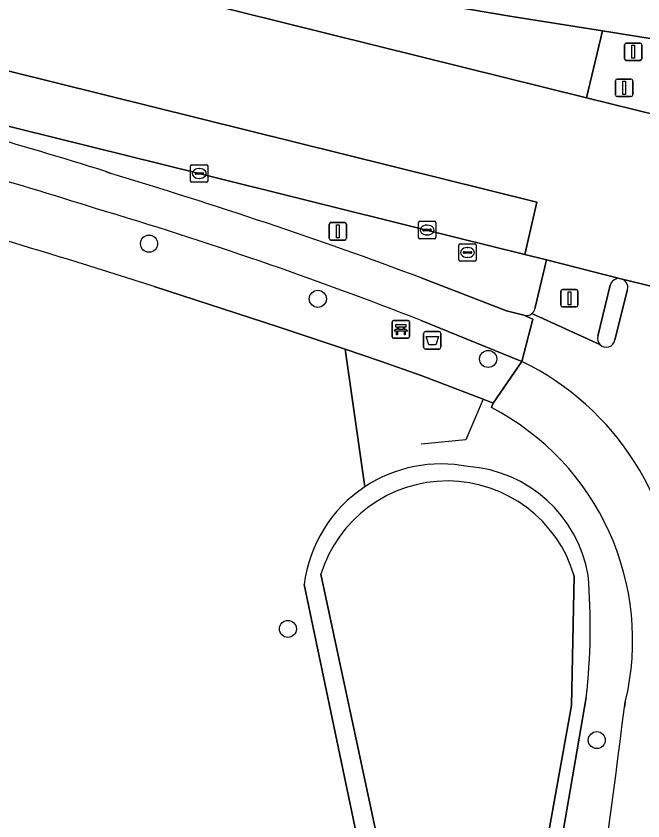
# Model space of a CAD drawing. Extents: x 162073 to 163043, y 381818 to 382561.
# Drawn here: x 162976.76 to 163012.72, y 382434.83 to 382480.98 of the extents above; entities that cross this region are included whole.
import ezdxf

# ---------------------------------------------------------------- set-up
doc = ezdxf.new("R2010")
doc.units = 0
for name, color, linetype in [('IMGEO_Afvalbak', 7, 'Continuous'), ('IMGEO_Bank', 7, 'Continuous'), ('IMGEO_Berm_groen', 7, 'Continuous'), ('IMGEO_Boom', 7, 'Continuous'), ('IMGEO_Fietspad_gesloten', 7, 'Continuous'), ('IMGEO_Fietspad_open', 7, 'Continuous'), ('IMGEO_Hek', 7, 'Continuous'), ('IMGEO_Kolk', 7, 'Continuous'), ('IMGEO_Loofbos', 7, 'Continuous'), ('IMGEO_Oever', 7, 'Continuous'), ('IMGEO_OVBaan_gesloten', 7, 'Continuous'), ('IMGEO_Rijbaan_lokaal_gesloten', 7, 'Continuous'), ('IMGEO_Rioolput', 7, 'Continuous'), ('IMGEO_Verkeersbordpaal', 7, 'Continuous'), ('IMGEO_Verkeerseiland_open', 7, 'Continuous'), ('IMGEO_Verkeersregelinstallatiepaal', 7, 'Continuous'), ('IMGEO_Voetpad_open', 7, 'Continuous'), ('IMGEO_Waterloop', 7, 'Continuous')]:
    doc.layers.add(name, color=color, linetype=linetype)

msp = doc.modelspace()

# ---------------------------------------------------------------- linework, layer by layer
at = {"layer": 'IMGEO_Afvalbak'}
for p, q in [((163000.239, 382462.891), (163001.029, 382462.891)), ((163001.029, 382462.891), (163000.239, 382462.891)), ((163000.139, 382461.991), (163000.139, 382462.791)), ((163000.139, 382462.791), (163000.139, 382461.991)), ((163001.129, 382462.791), (163001.129, 382461.991)), ((163001.129, 382461.991), (163001.129, 382462.791)), ((163001.029, 382461.891), (163000.239, 382461.891)), ((163000.239, 382461.891), (163001.029, 382461.891))]:
    msp.add_line(p, q, dxfattribs=at)
msp.add_lwpolyline([(163000.282, 382462.605), (163000.986, 382462.605), (163000.837, 382462.135), (163000.431, 382462.135), (163000.282, 382462.605)], dxfattribs=at)
for centre, start, end in [((163000.239, 382462.791), 90, 180), ((163000.239, 382462.791), 90, 180), ((163001.029, 382462.791), 0, 90), ((163001.029, 382462.791), 360, 90), ((163000.239, 382461.991), 180, 270), ((163000.239, 382461.991), 180, 270), ((163001.029, 382461.991), 270, 0), ((163001.029, 382461.991), 270, 0)]:
    msp.add_arc(centre, 0.1, start, end, dxfattribs=at)
at = {"layer": 'IMGEO_Bank'}
for p, q in [((162998.336, 382462.596), (162998.336, 382463.437)), ((162998.336, 382463.437), (162998.336, 382462.596)), ((162998.411, 382463.521), (162999.252, 382463.521)), ((162999.252, 382463.521), (162998.411, 382463.521)), ((162999.336, 382463.446), (162999.336, 382462.605)), ((162999.336, 382462.605), (162999.336, 382463.446)), ((162999.033, 382462.919), (162998.64, 382462.919)), ((162998.645, 382463.027), (162998.645, 382463.133)), ((162998.689, 382463.133), (162998.689, 382463.027)), ((162998.977, 382463.139), (162998.695, 382463.139)), ((162998.695, 382463.021), (162998.977, 382463.021)), ((162998.983, 382463.027), (162998.983, 382463.133)), ((162999.027, 382463.133), (162999.027, 382463.027)), ((162999.261, 382462.521), (162998.42, 382462.521)), ((162998.42, 382462.521), (162999.261, 382462.521))]:
    msp.add_line(p, q, dxfattribs=at)
for points in [[(162998.639, 382463.139), (162998.553, 382463.139), (162998.553, 382463.3), (162999.116, 382463.3), (162999.116, 382463.139), (162999.033, 382463.139)], [(162998.583, 382462.919), (162998.441, 382462.919), (162998.553, 382463.021), (162998.639, 382463.021)], [(162998.633, 382462.912), (162998.633, 382462.705), (162998.59, 382462.705), (162998.59, 382462.912)], [(162999.033, 382463.021), (162999.116, 382463.021), (162999.228, 382462.919), (162999.089, 382462.919)], [(162999.083, 382462.912), (162999.083, 382462.705), (162999.039, 382462.705), (162999.039, 382462.912)]]:
    msp.add_lwpolyline(points, dxfattribs=at)
for centre, radius, start, end in [((162998.414, 382463.443), 0.0779, 92.4484, 184.2845), ((162998.414, 382463.443), 0.0779, 92.4484, 184.2845), ((162999.258, 382463.443), 0.0779, 2.4484, 94.2845), ((162999.258, 382463.443), 0.0779, 2.4484, 94.2845), ((162998.583, 382462.912), 0.00671, 2.8957, 87.1043), ((162998.64, 382462.912), 0.00671, 92.8957, 177.1043), ((162998.638, 382463.132), 0.00671, 2.8957, 87.1043), ((162998.638, 382463.028), 0.00671, 272.8957, 357.1043), ((162998.695, 382463.132), 0.00671, 92.8957, 177.1043), ((162998.695, 382463.028), 0.00671, 182.8957, 267.1043), ((162998.977, 382463.132), 0.00671, 2.8957, 87.1043), ((162998.977, 382463.028), 0.00671, 272.8957, 357.1043), ((162999.034, 382463.132), 0.00671, 92.8957, 177.1043), ((162999.034, 382463.028), 0.00671, 182.8957, 267.1043), ((162999.032, 382462.912), 0.00671, 2.8957, 87.1043), ((162999.089, 382462.912), 0.00671, 92.8957, 177.1043), ((162998.414, 382462.599), 0.0779, 182.4484, 274.2845), ((162998.414, 382462.599), 0.0779, 182.4484, 274.2845), ((162999.258, 382462.599), 0.0779, 272.4484, 4.2845), ((162999.258, 382462.599), 0.0779, 272.4484, 4.2845)]:
    msp.add_arc(centre, radius, start, end, dxfattribs=at)
at = {"layer": 'IMGEO_Berm_groen'}
for points in [[(163006.518, 382464.195), (163007.182, 382467.002), (163005.936, 382467.312), (163000, 382468.787), (162987.266, 382471.958), (162966.405, 382477.118), (162946.54, 382482.039), (162927.634, 382486.713), (162907.764, 382491.663)], [(162981.915, 382472.077), (162982.131, 382471.967)], [(163000, 382465.971), (163004.896, 382464.085), (163005.888, 382463.826)], [(163004.023, 382458.539), (163004.134, 382458.792), (163003.552, 382459.014), (163000, 382460.367), (162997.617, 382461.22), (162995.635, 382461.88), (162996.769, 382453.994)], [(163009.463, 382441.916), (163003.169, 382405.357), (162992.284, 382357.026), (162984.389, 382328.919), (162975.788, 382304.752), (162968.808, 382286.538), (162960.761, 382268.931), (162951.471, 382250), (162946.499, 382240.293), (162935.836, 382222.613), (162931.089, 382215.57), (162929.737, 382213.563), (162926.945, 382208.831), (162905.804, 382178.355)], [(163011.659, 382441.356), (163011.708, 382441.64)]]:
    msp.add_lwpolyline(points, dxfattribs=at)
msp.add_lwpolyline([(163010.409, 382480.138), (163005.198, 382480.957), (163000, 382481.83), (162997.759, 382482.207), (162990.403, 382483.512), (162976.762, 382486.297), (162976.344, 382484.526), (163000, 382478.654), (163009.474, 382476.303)], close=True, dxfattribs=at)
for centre, radius, start, end in [((162847.112, 382034.16), 458.196, 72.89019, 74.8443), ((162903.584, 382208.261), 275.155, 69.48789, 73.41342), ((163006.026, 382464.312), 0.506, 254.1521, 309.9867), ((163006.028, 382464.312), 0.504, 309.9046, 346.6203), ((162997.071, 382445.181), 15.059, 346.4019, 62.5065), ((163001.124, 382447.4), 7.903, 78.6542, 123.4431), ((163002.192, 382447.682), 7.482, 9.4765, 86.2714), ((162975.313, 382445.948), 34.387, 353.2668, 4.9485), ((162540.532, 382499.662), 474.721, 349.12836, 352.94504)]:
    msp.add_arc(centre, radius, start, end, dxfattribs=at)
at = {"layer": 'IMGEO_Boom'}
for centre in [(162984.387, 382467.933), (162994.07, 382464.77), (163003.841, 382461.321), (162992.353, 382445.843), (163010.071, 382439.467)]:
    msp.add_circle(centre, 0.489, dxfattribs=at)
at = {"layer": 'IMGEO_Fietspad_gesloten'}
for points in [[(162982.131, 382471.967), (162981.915, 382472.077)], [(163000, 382463.524), (163005.763, 382461.183), (163006.399, 382463.605), (163005.888, 382463.826), (163004.896, 382464.085), (163000, 382465.971)]]:
    msp.add_lwpolyline(points, dxfattribs=at)
for centre, radius, start, end in [((162847.112, 382034.16), 458.196, 72.89019, 74.8443), ((162880.971, 382150.817), 334.543, 72.53418, 75.23914), ((162903.584, 382208.261), 275.155, 69.48789, 73.41342), ((162912.98, 382241.065), 238.874, 68.63585, 73.36074)]:
    msp.add_arc(centre, radius, start, end, dxfattribs=at)
at = {"layer": 'IMGEO_Fietspad_open'}
for points in [[(163014.758, 382465.117), (163011.46, 382465.922)], [(163011.843, 382465.314), (163011.113, 382462.41)], [(163005.888, 382463.826), (163006.399, 382463.605), (163005.763, 382461.183)], [(163010.247, 382462.152), (163006.351, 382463.925)]]:
    msp.add_lwpolyline(points, dxfattribs=at)
for centre, radius, start, end in [((163011.335, 382465.419), 0.518, 348.3377, 76.0788), ((163006.026, 382464.312), 0.506, 254.1521, 309.9867), ((163010.615, 382462.499), 0.506, 223.3002, 349.8797), ((162998.839, 382446.885), 15.886, 0.5826, 64.1598)]:
    msp.add_arc(centre, radius, start, end, dxfattribs=at)
at = {"layer": 'IMGEO_Hek'}
msp.add_lwpolyline([(163000, 382460.367), (163003.552, 382459.014), (163002.565, 382456.693), (163000, 382456.428)], dxfattribs=at)
at = {"layer": 'IMGEO_Kolk'}
for p, q in [((162986.769, 382471.531), (162986.769, 382472.383)), ((162986.844, 382472.457), (162987.696, 382472.457)), ((162987.257, 382472.237), (162987.282, 382472.237)), ((162987.77, 382472.383), (162987.77, 382471.531)), ((162987.028, 382471.951), (162987.028, 382471.963)), ((162987.466, 382471.914), (162987.068, 382471.914)), ((162987.071, 382472), (162987.469, 382472)), ((162987.28, 382471.677), (162987.255, 382471.677)), ((162987.512, 382471.963), (162987.512, 382471.951)), ((162987.696, 382471.457), (162986.844, 382471.457)), ((162999.838, 382468.288), (162999.838, 382469.14)), ((162999.913, 382469.214), (163000.765, 382469.214)), ((163000.326, 382468.994), (163000.351, 382468.994)), ((163000.839, 382469.14), (163000.839, 382468.288)), ((163000.097, 382468.708), (163000.097, 382468.72)), ((163000.535, 382468.671), (163000.137, 382468.671)), ((163000.14, 382468.757), (163000.538, 382468.757)), ((163000.349, 382468.434), (163000.324, 382468.434)), ((163000.581, 382468.72), (163000.581, 382468.708)), ((163000.765, 382468.214), (162999.913, 382468.214))]:
    msp.add_line(p, q, dxfattribs=at)
for points in [[(162986.769, 382471.531), (162986.769, 382472.383)], [(162986.844, 382472.457), (162987.696, 382472.457)], [(162987.77, 382472.383), (162987.77, 382471.531)], [(162987.696, 382471.457), (162986.844, 382471.457)], [(162999.838, 382468.288), (162999.838, 382469.14)], [(162999.913, 382469.214), (163000.765, 382469.214)], [(163000.839, 382469.14), (163000.839, 382468.288)], [(163000.765, 382468.214), (162999.913, 382468.214)]]:
    msp.add_lwpolyline(points, dxfattribs=at)
for centre, radius, start, end in [((162986.846, 382472.381), 0.0765, 91.552, 178.448), ((162986.846, 382472.381), 0.0765, 91.552, 178.448), ((162987.694, 382472.381), 0.0765, 1.552, 88.448), ((162987.694, 382472.381), 0.0765, 1.552, 88.448), ((162987.068, 382471.96), 0.0403, 85.8775, 175.7526), ((162987.065, 382471.95), 0.0366, 178.938, 274.7102), ((162987.469, 382471.957), 0.043, 264.8664, 352.4533), ((162987.473, 382471.962), 0.0386, 1.7309, 96.639), ((162986.846, 382471.533), 0.0765, 181.552, 268.448), ((162986.846, 382471.533), 0.0765, 181.552, 268.448), ((162987.694, 382471.533), 0.0765, 271.552, 358.448), ((162987.694, 382471.533), 0.0765, 271.552, 358.448), ((162999.915, 382469.138), 0.0765, 91.552, 178.448), ((162999.915, 382469.138), 0.0765, 91.552, 178.448), ((163000.763, 382469.138), 0.0765, 1.552, 88.448), ((163000.763, 382469.138), 0.0765, 1.552, 88.448), ((163000.137, 382468.717), 0.0403, 85.8775, 175.7526), ((163000.134, 382468.707), 0.0366, 178.938, 274.7102), ((163000.538, 382468.714), 0.043, 264.8664, 352.4533), ((163000.542, 382468.719), 0.0386, 1.7309, 96.639), ((162999.915, 382468.29), 0.0765, 181.552, 268.448), ((162999.915, 382468.29), 0.0765, 181.552, 268.448), ((163000.763, 382468.29), 0.0765, 271.552, 358.448), ((163000.763, 382468.29), 0.0765, 271.552, 358.448)]:
    msp.add_arc(centre, radius, start, end, dxfattribs=at)
for centre, major_axis, ratio, start_param, end_param in [((162987.256, 382471.957), (-0.387, 0.002), 0.722429, 4.712389, 7.853982), ((162987.281, 382471.957), (-0.39, 0.002), 0.717154, 1.570796, 4.712389), ((163000.325, 382468.714), (-0.387, 0.002), 0.722429, 4.712389, 7.853982), ((163000.35, 382468.714), (-0.39, 0.002), 0.717154, 1.570796, 4.712389)]:
    msp.add_ellipse(centre, major_axis=major_axis, ratio=ratio, start_param=start_param, end_param=end_param, dxfattribs=at)
at = {"layer": 'IMGEO_Loofbos'}
for points in [[(162996.769, 382453.994), (162995.635, 382461.88), (162991.798, 382463.159), (162984.691, 382465.476)], [(162998.39, 382424.014), (162993.286, 382448.387)]]:
    msp.add_lwpolyline(points, dxfattribs=at)
for centre, radius, start, end in [((162867.021, 382099.621), 384.313, 72.17069, 74.89822), ((163001.124, 382447.403), 7.9, 123.4576, 172.8463)]:
    msp.add_arc(centre, radius, start, end, dxfattribs=at)
at = {"layer": 'IMGEO_Oever'}
for points in [[(162892.722, 382168.464), (162918.54, 382203.454), (162931.618, 382221.798), (162955.992, 382266.044), (162969.325, 382297.636), (162974.421, 382310.46), (162988.433, 382357.849), (162995.227, 382387.912), (163000.068, 382413.008), (163000.875, 382419.675), (163000.196, 382423.666), (162998.667, 382428.337), (162994.251, 382448.974)], [(163008.773, 382448.889), (163008.614, 382441.447), (163001.225, 382400.343), (162989.378, 382348.581), (162985.811, 382335.46), (162984.75, 382331.723), (162975.992, 382306.224), (162975.365, 382304.579), (162961.799, 382271.914), (162959.187, 382266.607), (162950.695, 382249.292), (162938.115, 382226.798), (162934.76, 382221.447), (162923.062, 382203.846), (162910.026, 382185.333)], [(162993.286, 382448.387), (162998.39, 382424.014)], [(162827.052, 382100.158), (162834.001, 382104.842), (162837.2, 382107.28), (162849.38, 382117.57), (162857.282, 382124.933), (162872.251, 382139.718), (162883.668, 382152.294), (162899.535, 382170.594), (162905.804, 382178.355), (162926.945, 382208.831), (162929.737, 382213.563), (162931.089, 382215.57), (162935.836, 382222.613), (162946.499, 382240.293), (162951.471, 382250), (162960.761, 382268.931), (162968.808, 382286.538), (162975.788, 382304.752), (162984.389, 382328.919), (162992.284, 382357.026), (163003.169, 382405.357), (163009.463, 382441.916)]]:
    msp.add_lwpolyline(points, dxfattribs=at)
for centre, radius, start, end in [((163001.124, 382447.4), 7.903, 78.6542, 123.4431), ((163002.192, 382447.682), 7.482, 9.4765, 86.2714), ((163001.499, 382446.741), 7.584, 16.4528, 162.8765), ((163001.124, 382447.403), 7.9, 123.4576, 172.8463), ((162975.313, 382445.948), 34.387, 353.2668, 4.9485)]:
    msp.add_arc(centre, radius, start, end, dxfattribs=at)
at = {"layer": 'IMGEO_OVBaan_gesloten'}
msp.add_lwpolyline([(162907.764, 382491.663), (162927.634, 382486.713), (162946.54, 382482.039), (162966.405, 382477.118), (162987.266, 382471.958), (163000, 382468.787), (163005.936, 382467.312), (163006.626, 382470.32), (162915.42, 382492.961), (162901.643, 382496.451), (162894.571, 382498.563), (162879.507, 382503.523), (162870.874, 382506.646), (162850.851, 382511.79), (162790.552, 382526.577), (162767.039, 382532.455), (162755.489, 382534.694), (162742.24, 382536.416), (162726.212, 382537.278), (162711.379, 382536.956), (162698.199, 382535.67)], dxfattribs=at)
at = {"layer": 'IMGEO_Rijbaan_lokaal_gesloten'}
for points in [[(162850.851, 382511.79), (162870.874, 382506.646), (162879.507, 382503.523), (162894.571, 382498.563), (162901.643, 382496.451), (162915.42, 382492.961), (163006.626, 382470.32), (163005.936, 382467.312), (163007.182, 382467.002), (163011.46, 382465.922), (163014.758, 382465.117), (163017.082, 382474.313), (163016.963, 382474.341), (163013.807, 382475.23), (163013.671, 382475.264), (163009.474, 382476.303), (163000, 382478.654), (162976.344, 382484.526)], [(162976.762, 382486.297), (162990.403, 382483.512), (162997.759, 382482.207), (163000, 382481.83), (163005.198, 382480.957), (163010.409, 382480.138), (163014.686, 382479.455), (163014.792, 382479.438)]]:
    msp.add_lwpolyline(points, dxfattribs=at)
at = {"layer": 'IMGEO_Rioolput'}
for p, q in [((163002.231, 382467.927), (163003.083, 382467.927)), ((163002.156, 382467.001), (163002.156, 382467.853)), ((163002.458, 382467.47), (163002.856, 382467.47)), ((163002.644, 382467.707), (163002.669, 382467.707)), ((163003.157, 382467.853), (163003.157, 382467.001)), ((163002.415, 382467.421), (163002.415, 382467.433)), ((163002.853, 382467.384), (163002.455, 382467.384)), ((163002.667, 382467.147), (163002.642, 382467.147)), ((163002.899, 382467.433), (163002.899, 382467.421)), ((163003.083, 382466.927), (163002.231, 382466.927))]:
    msp.add_line(p, q, dxfattribs=at)
for points in [[(163002.231, 382467.927), (163003.083, 382467.927)], [(163002.156, 382467.001), (163002.156, 382467.853)], [(163003.157, 382467.853), (163003.157, 382467.001)], [(163003.083, 382466.927), (163002.231, 382466.927)]]:
    msp.add_lwpolyline(points, dxfattribs=at)
for centre, radius, start, end in [((163002.233, 382467.851), 0.0765, 91.552, 178.448), ((163002.233, 382467.851), 0.0765, 91.552, 178.448), ((163003.081, 382467.851), 0.0765, 1.552, 88.448), ((163003.081, 382467.851), 0.0765, 1.552, 88.448), ((163002.455, 382467.43), 0.0403, 85.8775, 175.7526), ((163002.86, 382467.432), 0.0386, 1.7309, 96.639), ((163002.233, 382467.003), 0.0765, 181.552, 268.448), ((163002.233, 382467.003), 0.0765, 181.552, 268.448), ((163002.452, 382467.42), 0.0366, 178.938, 274.7102), ((163002.856, 382467.427), 0.043, 264.8664, 352.4533), ((163003.081, 382467.003), 0.0765, 271.552, 358.448), ((163003.081, 382467.003), 0.0765, 271.552, 358.448)]:
    msp.add_arc(centre, radius, start, end, dxfattribs=at)
for centre, major_axis, ratio, start_param, end_param in [((163002.643, 382467.427), (-0.387, 0.002), 0.722429, 4.712389, 7.853982), ((163002.668, 382467.427), (-0.39, 0.002), 0.717154, 1.570796, 4.712389)]:
    msp.add_ellipse(centre, major_axis=major_axis, ratio=ratio, start_param=start_param, end_param=end_param, dxfattribs=at)
at = {"layer": 'IMGEO_Verkeersbordpaal'}
for p, q in [((162994.721, 382468.242), (162994.721, 382469.042)), ((162994.721, 382469.042), (162994.721, 382468.242)), ((162994.821, 382469.142), (162995.611, 382469.142)), ((162995.611, 382469.142), (162994.821, 382469.142)), ((162995.711, 382469.042), (162995.711, 382468.242)), ((162995.711, 382468.242), (162995.711, 382469.042)), ((162995.611, 382468.142), (162994.821, 382468.142)), ((162994.821, 382468.142), (162995.611, 382468.142))]:
    msp.add_line(p, q, dxfattribs=at)
msp.add_lwpolyline([(162995.141, 382469.017), (162995.291, 382469.017), (162995.291, 382468.267), (162995.141, 382468.267), (162995.141, 382469.017)], dxfattribs=at)
for centre, start, end in [((162994.821, 382469.042), 90, 180), ((162994.821, 382469.042), 90, 180), ((162995.611, 382469.042), 0, 90), ((162995.611, 382469.042), 360, 90), ((162994.821, 382468.242), 180, 270), ((162994.821, 382468.242), 180, 270), ((162995.611, 382468.242), 270, 0), ((162995.611, 382468.242), 270, 0)]:
    msp.add_arc(centre, 0.1, start, end, dxfattribs=at)
at = {"layer": 'IMGEO_Verkeerseiland_open'}
for points in [[(163010.845, 382465.559), (163010.126, 382462.63)], [(163011.113, 382462.41), (163011.843, 382465.314)]]:
    msp.add_lwpolyline(points, dxfattribs=at)
for centre, radius, start, end in [((163011.34, 382465.423), 0.513, 76.465, 164.6369), ((163011.335, 382465.419), 0.518, 348.3377, 76.0788), ((163010.612, 382462.499), 0.503, 164.8762, 223.5345), ((163010.615, 382462.499), 0.506, 223.3002, 349.8797)]:
    msp.add_arc(centre, radius, start, end, dxfattribs=at)
at = {"layer": 'IMGEO_Verkeersregelinstallatiepaal'}
for p, q in [((163011.765, 382479.437), (163012.555, 382479.437)), ((163012.555, 382479.437), (163011.765, 382479.437)), ((163011.665, 382478.537), (163011.665, 382479.337)), ((163011.665, 382479.337), (163011.665, 382478.537)), ((163012.655, 382479.337), (163012.655, 382478.537)), ((163012.655, 382478.537), (163012.655, 382479.337)), ((163012.555, 382478.437), (163011.765, 382478.437)), ((163011.765, 382478.437), (163012.555, 382478.437)), ((163011.141, 382476.467), (163011.141, 382477.267)), ((163011.141, 382477.267), (163011.141, 382476.467)), ((163011.241, 382477.367), (163012.031, 382477.367)), ((163012.031, 382477.367), (163011.241, 382477.367)), ((163012.131, 382477.267), (163012.131, 382476.467)), ((163012.131, 382476.467), (163012.131, 382477.267)), ((163012.031, 382476.367), (163011.241, 382476.367)), ((163011.241, 382476.367), (163012.031, 382476.367)), ((163008.004, 382464.403), (163008.004, 382465.203)), ((163008.004, 382465.203), (163008.004, 382464.403)), ((163008.104, 382465.303), (163008.894, 382465.303)), ((163008.894, 382465.303), (163008.104, 382465.303)), ((163008.994, 382465.203), (163008.994, 382464.403)), ((163008.994, 382464.403), (163008.994, 382465.203)), ((163008.894, 382464.303), (163008.104, 382464.303)), ((163008.104, 382464.303), (163008.894, 382464.303))]:
    msp.add_line(p, q, dxfattribs=at)
for points in [[(163012.085, 382479.312), (163012.235, 382479.312), (163012.235, 382478.562), (163012.085, 382478.562), (163012.085, 382479.312)], [(163011.561, 382477.242), (163011.711, 382477.242), (163011.711, 382476.492), (163011.561, 382476.492), (163011.561, 382477.242)], [(163008.424, 382465.178), (163008.574, 382465.178), (163008.574, 382464.428), (163008.424, 382464.428), (163008.424, 382465.178)]]:
    msp.add_lwpolyline(points, dxfattribs=at)
for centre, start, end in [((163011.765, 382479.337), 90, 180), ((163011.765, 382479.337), 90, 180), ((163012.555, 382479.337), 0, 90), ((163012.555, 382479.337), 360, 90), ((163011.765, 382478.537), 180, 270), ((163011.765, 382478.537), 180, 270), ((163012.555, 382478.537), 270, 0), ((163012.555, 382478.537), 270, 0), ((163011.241, 382477.267), 90, 180), ((163011.241, 382477.267), 90, 180), ((163012.031, 382477.267), 0, 90), ((163012.031, 382477.267), 360, 90), ((163011.241, 382476.467), 180, 270), ((163011.241, 382476.467), 180, 270), ((163012.031, 382476.467), 270, 0), ((163012.031, 382476.467), 270, 0), ((163008.104, 382465.203), 90, 180), ((163008.104, 382465.203), 90, 180), ((163008.894, 382465.203), 0, 90), ((163008.894, 382465.203), 360, 90), ((163008.104, 382464.403), 180, 270), ((163008.104, 382464.403), 180, 270), ((163008.894, 382464.403), 270, 0), ((163008.894, 382464.403), 270, 0)]:
    msp.add_arc(centre, 0.1, start, end, dxfattribs=at)
at = {"layer": 'IMGEO_Voetpad_open'}
for points in [[(163014.686, 382479.455), (163010.409, 382480.138), (163009.474, 382476.303), (163013.671, 382475.264)], [(163011.46, 382465.922), (163007.182, 382467.002), (163006.518, 382464.195)], [(162984.691, 382465.476), (162991.798, 382463.159), (162995.635, 382461.88), (162997.617, 382461.22), (163000, 382460.367), (163003.552, 382459.014), (163004.134, 382458.792), (163005.763, 382461.183), (163000, 382463.524)], [(163010.126, 382462.63), (163010.845, 382465.559)], [(163006.351, 382463.925), (163010.247, 382462.152)], [(163005.763, 382461.183), (163004.134, 382458.792), (163004.023, 382458.539)], [(163011.708, 382441.64), (163011.659, 382441.356)]]:
    msp.add_lwpolyline(points, dxfattribs=at)
for centre, radius, start, end in [((162880.971, 382150.817), 334.543, 72.53418, 75.23914), ((162867.021, 382099.621), 384.313, 72.17069, 74.89822), ((162912.98, 382241.065), 238.874, 68.63585, 73.36074), ((163011.34, 382465.423), 0.513, 76.465, 164.6369), ((163006.028, 382464.312), 0.504, 309.9046, 346.6203), ((163010.612, 382462.499), 0.503, 164.8762, 223.5345), ((162998.839, 382446.885), 15.886, 0.5826, 64.1598), ((162997.071, 382445.181), 15.059, 346.4019, 62.5065), ((162540.532, 382499.662), 474.721, 349.12836, 352.94504)]:
    msp.add_arc(centre, radius, start, end, dxfattribs=at)
at = {"layer": 'IMGEO_Waterloop'}
for points in [[(162994.251, 382448.974), (162998.667, 382428.337), (163000.196, 382423.666), (163000.875, 382419.675), (163000.068, 382413.008), (162995.227, 382387.912), (162988.433, 382357.849), (162974.421, 382310.46), (162969.325, 382297.636), (162955.992, 382266.044), (162931.618, 382221.798), (162918.54, 382203.454), (162892.722, 382168.464)], [(162910.026, 382185.333), (162923.062, 382203.846), (162934.76, 382221.447), (162938.115, 382226.798), (162950.695, 382249.292), (162959.187, 382266.607), (162961.799, 382271.914), (162975.365, 382304.579), (162975.992, 382306.224), (162984.75, 382331.723), (162985.811, 382335.46), (162989.378, 382348.581), (163001.225, 382400.343), (163008.614, 382441.447), (163008.773, 382448.889)]]:
    msp.add_lwpolyline(points, dxfattribs=at)
msp.add_arc((163001.499, 382446.741), 7.584, 16.4528, 162.8765, dxfattribs=at)

doc.saveas('drawing.dxf')
